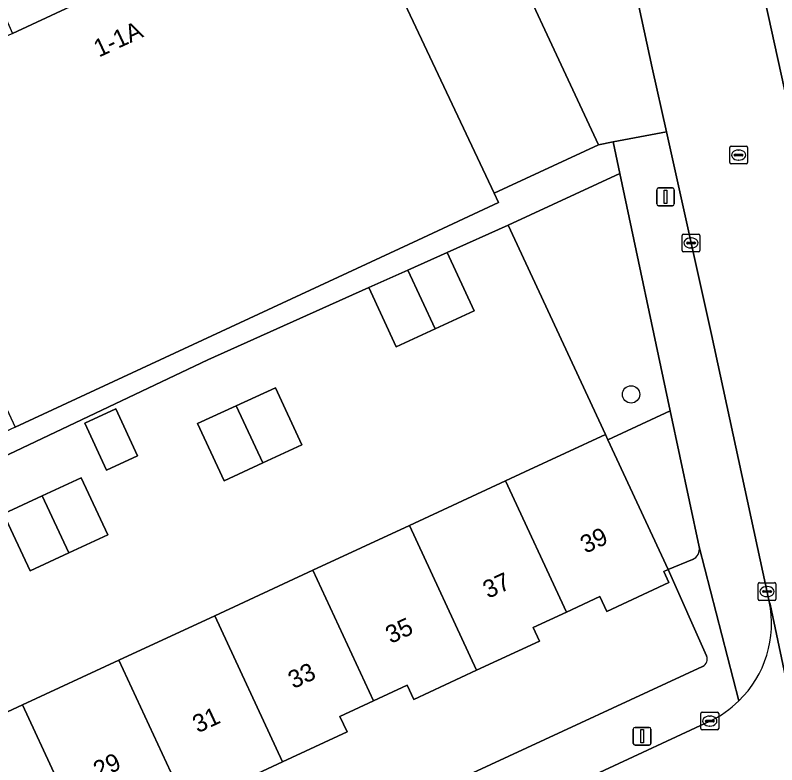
# Model space of a CAD drawing. Extents: x 160030 to 160839, y 385325 to 386450.
# Drawn here: x 160545.46 to 160588.26, y 386196.78 to 386238.92 of the extents above; entities that cross this region are included whole.
import ezdxf

# ---------------------------------------------------------------- set-up
doc = ezdxf.new("R2010")
doc.units = 0
for name, color, linetype in [('IMGEO_Boom', 7, 'Continuous'), ('IMGEO_Erf', 7, 'Continuous'), ('IMGEO_Groenvoorziening', 7, 'Continuous'), ('IMGEO_Kolk', 7, 'Continuous'), ('IMGEO_Lichtmast', 7, 'Continuous'), ('IMGEO_Pand', 7, 'Continuous'), ('IMGEO_Pand_nummerreeks', 7, 'Continuous'), ('IMGEO_Rijbaan_lokaal_open', 7, 'Continuous'), ('IMGEO_Rioolput', 7, 'Continuous'), ('IMGEO_Voetpad_open', 7, 'Continuous')]:
    doc.layers.add(name, color=color, linetype=linetype)

msp = doc.modelspace()

# ---------------------------------------------------------------- linework, layer by layer
at = {"layer": 'IMGEO_Boom'}
msp.add_circle((160580.076, 386217.602), 0.489, dxfattribs=at)
at = {"layer": 'IMGEO_Erf'}
for points in [[(160534.97, 386195.076), (160540.396, 386197.596), (160545.874, 386200.139), (160551.279, 386202.65), (160556.677, 386205.156), (160562.185, 386207.714), (160567.616, 386210.237), (160573.023, 386212.748), (160574.096, 386213.246), (160578.63, 386215.352), (160573.168, 386227.117), (160569.736, 386225.578), (160571.251, 386222.3), (160569.06, 386221.288), (160566.882, 386220.281), (160565.344, 386223.609), (160556.286, 386219.548), (160539.508, 386211.579), (160524.281, 386204.228), (160501.845, 386193.863)], [(160584.319, 386202.903), (160582.159, 386207.752), (160581.912, 386207.638), (160582.201, 386207.017), (160578.707, 386205.394), (160578.319, 386206.23), (160576.45, 386205.362), (160574.579, 386204.493), (160574.932, 386203.732), (160571.395, 386202.089), (160567.862, 386200.448), (160567.488, 386201.255), (160565.597, 386200.377), (160563.703, 386199.497), (160564.11, 386198.62), (160560.492, 386196.94), (160556.876, 386195.26)], [(160512.693, 386169.234), (160584.098, 386202.311)]]:
    msp.add_lwpolyline(points, dxfattribs=at)
for points in [[(160555.715, 386215.96), (160557.884, 386216.962), (160560.084, 386217.979), (160561.57, 386214.763), (160559.378, 386213.75), (160557.201, 386212.744)], [(160549.379, 386215.977), (160551.122, 386216.783), (160552.338, 386214.152), (160550.595, 386213.347)], [(160544.809, 386210.896), (160546.984, 386211.901), (160549.178, 386212.915), (160550.664, 386209.699), (160548.476, 386208.688), (160546.295, 386207.68)]]:
    msp.add_lwpolyline(points, close=True, dxfattribs=at)
msp.add_arc((160583.908, 386202.719), 0.45, 294.934, 24.1238, dxfattribs=at)
at = {"layer": 'IMGEO_Groenvoorziening'}
msp.add_lwpolyline([(160582.276, 386216.684), (160579.44, 386230.033), (160573.168, 386227.117), (160578.63, 386215.352), (160578.768, 386215.054)], close=True, dxfattribs=at)
msp.add_lwpolyline([(160583.902, 386209.031), (160582.276, 386216.684), (160578.768, 386215.054), (160582.159, 386207.752), (160583.527, 386208.324)], dxfattribs=at)
msp.add_arc((160583.293, 386208.901), 0.623, 292.0643, 12.0518, dxfattribs=at)
at = {"layer": 'IMGEO_Kolk'}
for p, q in [((160582.944, 386225.693), (160582.944, 386226.545)), ((160583.019, 386226.619), (160583.871, 386226.619)), ((160583.432, 386226.399), (160583.457, 386226.399)), ((160583.945, 386226.545), (160583.945, 386225.693)), ((160583.203, 386226.113), (160583.203, 386226.125)), ((160583.641, 386226.076), (160583.243, 386226.076)), ((160583.246, 386226.162), (160583.644, 386226.162)), ((160583.687, 386226.125), (160583.687, 386226.113)), ((160583.871, 386225.619), (160583.019, 386225.619)), ((160583.455, 386225.839), (160583.43, 386225.839)), ((160587.215, 386206.09), (160587.215, 386206.942)), ((160587.29, 386207.016), (160588.142, 386207.016)), ((160587.703, 386206.796), (160587.728, 386206.796)), ((160588.216, 386206.942), (160588.216, 386206.09)), ((160587.474, 386206.51), (160587.474, 386206.522)), ((160587.912, 386206.473), (160587.514, 386206.473)), ((160587.517, 386206.559), (160587.915, 386206.559)), ((160587.726, 386206.236), (160587.701, 386206.236)), ((160587.958, 386206.522), (160587.958, 386206.51)), ((160588.142, 386206.016), (160587.29, 386206.016)), ((160583.998, 386198.807), (160583.998, 386199.659)), ((160584.073, 386199.733), (160584.925, 386199.733)), ((160584.486, 386199.513), (160584.511, 386199.513)), ((160584.999, 386199.659), (160584.999, 386198.807)), ((160584.257, 386199.227), (160584.257, 386199.239)), ((160584.695, 386199.19), (160584.297, 386199.19)), ((160584.3, 386199.276), (160584.698, 386199.276)), ((160584.509, 386198.953), (160584.484, 386198.953)), ((160584.741, 386199.239), (160584.741, 386199.227)), ((160584.925, 386198.733), (160584.073, 386198.733))]:
    msp.add_line(p, q, dxfattribs=at)
for points in [[(160582.944, 386225.693), (160582.944, 386226.545)], [(160583.019, 386226.619), (160583.871, 386226.619)], [(160583.945, 386226.545), (160583.945, 386225.693)], [(160583.871, 386225.619), (160583.019, 386225.619)], [(160587.215, 386206.09), (160587.215, 386206.942)], [(160587.29, 386207.016), (160588.142, 386207.016)], [(160588.216, 386206.942), (160588.216, 386206.09)], [(160588.142, 386206.016), (160587.29, 386206.016)], [(160583.998, 386198.807), (160583.998, 386199.659)], [(160584.073, 386199.733), (160584.925, 386199.733)], [(160584.999, 386199.659), (160584.999, 386198.807)], [(160584.925, 386198.733), (160584.073, 386198.733)]]:
    msp.add_lwpolyline(points, dxfattribs=at)
for centre, radius, start, end in [((160583.021, 386226.543), 0.0765, 91.552, 178.448), ((160583.021, 386226.543), 0.0765, 91.552, 178.448), ((160583.869, 386226.543), 0.0765, 1.552, 88.448), ((160583.869, 386226.543), 0.0765, 1.552, 88.448), ((160583.243, 386226.122), 0.0403, 85.8775, 175.7526), ((160583.24, 386226.112), 0.0366, 178.938, 274.7102), ((160583.644, 386226.119), 0.043, 264.8664, 352.4533), ((160583.648, 386226.124), 0.0386, 1.7309, 96.639), ((160583.021, 386225.695), 0.0765, 181.552, 268.448), ((160583.021, 386225.695), 0.0765, 181.552, 268.448), ((160583.869, 386225.695), 0.0765, 271.552, 358.448), ((160583.869, 386225.695), 0.0765, 271.552, 358.448), ((160587.292, 386206.94), 0.0765, 91.552, 178.448), ((160587.292, 386206.94), 0.0765, 91.552, 178.448), ((160588.14, 386206.94), 0.0765, 1.552, 88.448), ((160588.14, 386206.94), 0.0765, 1.552, 88.448), ((160587.514, 386206.519), 0.0403, 85.8775, 175.7526), ((160587.511, 386206.509), 0.0366, 178.938, 274.7102), ((160587.915, 386206.516), 0.043, 264.8664, 352.4533), ((160587.919, 386206.521), 0.0386, 1.7309, 96.639), ((160587.292, 386206.092), 0.0765, 181.552, 268.448), ((160587.292, 386206.092), 0.0765, 181.552, 268.448), ((160588.14, 386206.092), 0.0765, 271.552, 358.448), ((160588.14, 386206.092), 0.0765, 271.552, 358.448), ((160584.075, 386199.657), 0.0765, 91.552, 178.448), ((160584.075, 386199.657), 0.0765, 91.552, 178.448), ((160584.923, 386199.657), 0.0765, 1.552, 88.448), ((160584.923, 386199.657), 0.0765, 1.552, 88.448), ((160584.297, 386199.236), 0.0403, 85.8775, 175.7526), ((160584.294, 386199.226), 0.0366, 178.938, 274.7102), ((160584.698, 386199.233), 0.043, 264.8664, 352.4533), ((160584.702, 386199.238), 0.0386, 1.7309, 96.639), ((160584.075, 386198.809), 0.0765, 181.552, 268.448), ((160584.075, 386198.809), 0.0765, 181.552, 268.448), ((160584.923, 386198.809), 0.0765, 271.552, 358.448), ((160584.923, 386198.809), 0.0765, 271.552, 358.448)]:
    msp.add_arc(centre, radius, start, end, dxfattribs=at)
for centre, major_axis, ratio, start_param, end_param in [((160583.431, 386226.119), (-0.387, 0.002), 0.722429, 4.712389, 7.853982), ((160583.456, 386226.119), (-0.39, 0.002), 0.717154, 1.570796, 4.712389), ((160587.702, 386206.516), (-0.387, 0.002), 0.722429, 4.712389, 7.853982), ((160587.727, 386206.516), (-0.39, 0.002), 0.717154, 1.570796, 4.712389), ((160584.485, 386199.233), (-0.387, 0.002), 0.722429, 4.712389, 7.853982), ((160584.51, 386199.233), (-0.39, 0.002), 0.717154, 1.570796, 4.712389)]:
    msp.add_ellipse(centre, major_axis=major_axis, ratio=ratio, start_param=start_param, end_param=end_param, dxfattribs=at)
at = {"layer": 'IMGEO_Lichtmast'}
for p, q in [((160581.515, 386228.315), (160581.515, 386229.115)), ((160581.515, 386229.115), (160581.515, 386228.315)), ((160581.615, 386229.215), (160582.405, 386229.215)), ((160582.405, 386229.215), (160581.615, 386229.215)), ((160582.505, 386229.115), (160582.505, 386228.315)), ((160582.505, 386228.315), (160582.505, 386229.115)), ((160582.405, 386228.215), (160581.615, 386228.215)), ((160581.615, 386228.215), (160582.405, 386228.215)), ((160580.197, 386197.979), (160580.197, 386198.779)), ((160580.197, 386198.779), (160580.197, 386197.979)), ((160580.297, 386198.879), (160581.087, 386198.879)), ((160581.087, 386198.879), (160580.297, 386198.879)), ((160581.187, 386198.779), (160581.187, 386197.979)), ((160581.187, 386197.979), (160581.187, 386198.779)), ((160581.087, 386197.879), (160580.297, 386197.879)), ((160580.297, 386197.879), (160581.087, 386197.879))]:
    msp.add_line(p, q, dxfattribs=at)
for points in [[(160581.935, 386229.09), (160582.085, 386229.09), (160582.085, 386228.34), (160581.935, 386228.34), (160581.935, 386229.09)], [(160580.617, 386198.754), (160580.767, 386198.754), (160580.767, 386198.004), (160580.617, 386198.004), (160580.617, 386198.754)]]:
    msp.add_lwpolyline(points, dxfattribs=at)
for centre, start, end in [((160581.615, 386229.115), 90, 180), ((160581.615, 386229.115), 90, 180), ((160582.405, 386229.115), 0, 90), ((160582.405, 386229.115), 360, 90), ((160581.615, 386228.315), 180, 270), ((160581.615, 386228.315), 180, 270), ((160582.405, 386228.315), 270, 0), ((160582.405, 386228.315), 270, 0), ((160580.297, 386198.779), 90, 180), ((160580.297, 386198.779), 90, 180), ((160581.087, 386198.779), 0, 90), ((160581.087, 386198.779), 360, 90), ((160580.297, 386197.979), 180, 270), ((160580.297, 386197.979), 180, 270), ((160581.087, 386197.979), 270, 0), ((160581.087, 386197.979), 270, 0)]:
    msp.add_arc(centre, 0.1, start, end, dxfattribs=at)
at = {"layer": 'IMGEO_Pand'}
for points in [[(160569.997, 386249.375), (160564.053, 386246.612), (160572.372, 386228.912), (160578.242, 386231.641), (160571.715, 386245.679), (160570.05, 386249.262)], [(160545.316, 386237.901), (160536.968, 386234.02), (160541.21, 386224.895), (160545.458, 386215.759), (160568.083, 386226.277), (160572.617, 386228.385), (160572.372, 386228.912), (160564.053, 386246.612), (160548.576, 386239.416)], [(160569.736, 386225.578), (160567.529, 386224.589), (160569.06, 386221.288), (160571.251, 386222.3)], [(160567.529, 386224.589), (160565.344, 386223.609), (160566.882, 386220.281), (160569.06, 386221.288)], [(160561.57, 386214.763), (160560.084, 386217.979), (160557.884, 386216.962), (160559.378, 386213.75)], [(160555.715, 386215.96), (160557.201, 386212.744), (160559.378, 386213.75), (160557.884, 386216.962)], [(160549.379, 386215.977), (160550.595, 386213.347), (160552.338, 386214.152), (160551.122, 386216.783)], [(160578.63, 386215.352), (160574.096, 386213.246), (160573.023, 386212.748), (160576.45, 386205.362), (160578.319, 386206.23), (160578.707, 386205.394), (160582.201, 386207.017), (160581.912, 386207.638), (160582.159, 386207.752), (160578.768, 386215.054)], [(160550.664, 386209.699), (160549.178, 386212.915), (160546.984, 386211.901), (160548.476, 386208.688)], [(160573.023, 386212.748), (160567.616, 386210.237), (160571.395, 386202.089), (160574.932, 386203.732), (160574.579, 386204.493), (160576.45, 386205.362)], [(160544.809, 386210.896), (160546.295, 386207.68), (160548.476, 386208.688), (160546.984, 386211.901)], [(160567.616, 386210.237), (160562.185, 386207.714), (160565.597, 386200.377), (160567.488, 386201.255), (160567.862, 386200.448), (160571.395, 386202.089)], [(160560.492, 386196.94), (160564.11, 386198.62), (160563.703, 386199.497), (160565.597, 386200.377), (160562.185, 386207.714), (160556.677, 386205.156)], [(160554.688, 386195.307), (160556.47, 386196.135), (160556.876, 386195.26), (160560.492, 386196.94), (160556.677, 386205.156), (160551.279, 386202.65)], [(160551.279, 386202.65), (160545.874, 386200.139), (160549.665, 386191.97), (160553.286, 386193.652), (160552.903, 386194.478), (160554.688, 386195.307)], [(160543.795, 386190.284), (160545.646, 386191.144), (160546.044, 386190.289), (160549.665, 386191.97), (160545.874, 386200.139), (160540.396, 386197.596)]]:
    msp.add_lwpolyline(points, close=True, dxfattribs=at)
at = {"layer": 'IMGEO_Rijbaan_lokaal_open'}
for points in [[(160568.687, 386292.351), (160569.929, 386287.035), (160570.686, 386283.475), (160570.729, 386283.272), (160571.254, 386280.804), (160573.724, 386269.66), (160573.783, 386269.382), (160574.223, 386267.261), (160578.589, 386248.37), (160578.679, 386247.961), (160578.774, 386247.521), (160581.262, 386235.966), (160582.058, 386232.375), (160584.588, 386220.97), (160587.838, 386205.956), (160587.887, 386205.804), (160591.391, 386189.201)], [(160599.317, 386186.036), (160594.905, 386206.394), (160593.893, 386211.062), (160592.783, 386216.186), (160592.622, 386216.92), (160591.34, 386222.749), (160590.077, 386228.493), (160589.056, 386233.137), (160587.045, 386242.282), (160586.099, 386246.584), (160585.526, 386249.189), (160585.352, 386250), (160584.787, 386252.627), (160583.481, 386258.699), (160582.214, 386264.584), (160581.235, 386269.138), (160579.327, 386278.004)], [(160591.391, 386189.201), (160587.887, 386205.804), (160587.838, 386205.956)], [(160584.496, 386199.23), (160578.3, 386196.35), (160560.025, 386187.912), (160537.655, 386177.434), (160513.219, 386166.121), (160500, 386159.992), (160493.941, 386157.182), (160472.422, 386147.141), (160446.399, 386135.166), (160443.987, 386134.037), (160446.018, 386129.468), (160446.949, 386129.9), (160448.344, 386130.483), (160448.936, 386130.762), (160449.091, 386130.835), (160456.466, 386134.298), (160482.402, 386146.356), (160500, 386154.507), (160503.949, 386156.335), (160514.984, 386161.455), (160521.373, 386164.418), (160532.299, 386169.487)]]:
    msp.add_lwpolyline(points, dxfattribs=at)
for centre, radius, start, end in [((160581.895, 386204.716), 6.071, 314.2349, 11.7845), ((160581.918, 386204.681), 6.03, 295.3104, 314.3057)]:
    msp.add_arc(centre, radius, start, end, dxfattribs=at)
at = {"layer": 'IMGEO_Rioolput'}
for p, q in [((160585.617, 386230.634), (160585.617, 386231.486)), ((160585.692, 386231.56), (160586.544, 386231.56)), ((160586.618, 386231.486), (160586.618, 386230.634)), ((160585.876, 386231.054), (160585.876, 386231.066)), ((160586.314, 386231.017), (160585.916, 386231.017)), ((160585.919, 386231.103), (160586.317, 386231.103)), ((160586.105, 386231.34), (160586.13, 386231.34)), ((160586.36, 386231.066), (160586.36, 386231.054)), ((160586.128, 386230.78), (160586.103, 386230.78)), ((160586.544, 386230.56), (160585.692, 386230.56))]:
    msp.add_line(p, q, dxfattribs=at)
for points in [[(160585.617, 386230.634), (160585.617, 386231.486)], [(160585.692, 386231.56), (160586.544, 386231.56)], [(160586.618, 386231.486), (160586.618, 386230.634)], [(160586.544, 386230.56), (160585.692, 386230.56)]]:
    msp.add_lwpolyline(points, dxfattribs=at)
for centre, radius, start, end in [((160585.694, 386231.484), 0.0765, 91.552, 178.448), ((160585.694, 386231.484), 0.0765, 91.552, 178.448), ((160586.542, 386231.484), 0.0765, 1.552, 88.448), ((160586.542, 386231.484), 0.0765, 1.552, 88.448), ((160585.916, 386231.063), 0.0403, 85.8775, 175.7526), ((160585.913, 386231.053), 0.0366, 178.938, 274.7102), ((160586.317, 386231.06), 0.043, 264.8664, 352.4533), ((160586.321, 386231.065), 0.0386, 1.7309, 96.639), ((160585.694, 386230.636), 0.0765, 181.552, 268.448), ((160585.694, 386230.636), 0.0765, 181.552, 268.448), ((160586.542, 386230.636), 0.0765, 271.552, 358.448), ((160586.542, 386230.636), 0.0765, 271.552, 358.448)]:
    msp.add_arc(centre, radius, start, end, dxfattribs=at)
for centre, major_axis, ratio, start_param, end_param in [((160586.104, 386231.06), (-0.387, 0.002), 0.722429, 4.712389, 7.853982), ((160586.129, 386231.06), (-0.39, 0.002), 0.717154, 1.570796, 4.712389)]:
    msp.add_ellipse(centre, major_axis=major_axis, ratio=ratio, start_param=start_param, end_param=end_param, dxfattribs=at)
at = {"layer": 'IMGEO_Voetpad_open'}
for points in [[(160582.058, 386232.375), (160581.262, 386235.966), (160578.774, 386247.521), (160575.773, 386246.738), (160571.715, 386245.679), (160578.242, 386231.641), (160579.065, 386231.8)], [(160590.59, 386243.062), (160587.045, 386242.282), (160589.056, 386233.137), (160592.6, 386233.894)], [(160547.1, 386242.697), (160543.845, 386241.19), (160545.316, 386237.901), (160548.576, 386239.416)]]:
    msp.add_lwpolyline(points, close=True, dxfattribs=at)
for points in [[(160584.588, 386220.97), (160582.058, 386232.375), (160579.065, 386231.8), (160579.44, 386230.033), (160582.276, 386216.684), (160583.902, 386209.031), (160586.13, 386200.366)], [(160501.845, 386193.863), (160524.281, 386204.228), (160539.508, 386211.579), (160556.286, 386219.548), (160565.344, 386223.609), (160567.529, 386224.589), (160569.736, 386225.578), (160573.168, 386227.117), (160579.44, 386230.033), (160579.065, 386231.8), (160578.242, 386231.641), (160572.372, 386228.912), (160572.617, 386228.385), (160568.083, 386226.277), (160545.458, 386215.759), (160528.827, 386208.028), (160512.788, 386200.573), (160500, 386194.628)], [(160587.838, 386205.956), (160584.588, 386220.97)], [(160586.13, 386200.366), (160583.902, 386209.031)], [(160583.527, 386208.324), (160582.159, 386207.752), (160584.319, 386202.903)], [(160584.098, 386202.311), (160512.693, 386169.234), (160510.951, 386168.427), (160500, 386163.354), (160466.958, 386147.984), (160465.524, 386147.317), (160444.659, 386137.611)], [(160493.941, 386157.182), (160500, 386159.992), (160513.219, 386166.121), (160537.655, 386177.434), (160560.025, 386187.912), (160578.3, 386196.35), (160584.496, 386199.23)]]:
    msp.add_lwpolyline(points, dxfattribs=at)
for centre, radius, start, end in [((160583.293, 386208.901), 0.623, 292.0643, 12.0518), ((160581.895, 386204.716), 6.071, 314.2349, 11.7845), ((160583.908, 386202.719), 0.45, 294.934, 24.1238), ((160581.918, 386204.681), 6.03, 295.3104, 314.3057)]:
    msp.add_arc(centre, radius, start, end, dxfattribs=at)

# ---------------------------------------------------------------- texts
at = {"layer": 'IMGEO_Pand_nummerreeks'}
for s, rotation, p in [('1-1A', 24.934, (160550.169, 386236.54)), ('39', 24.8641, (160577.513, 386208.637)), ('37', 24.8641, (160572.04, 386206.101)), ('35', 24.8641, (160566.567, 386203.564)), ('33', 24.8641, (160561.094, 386201.028)), ('31', 24.8641, (160555.723, 386198.54)), ('29', 24.8641, (160550.148, 386195.955))]:
    msp.add_text(s, height=1, rotation=rotation, dxfattribs=at).set_placement(p)

doc.saveas('drawing.dxf')
